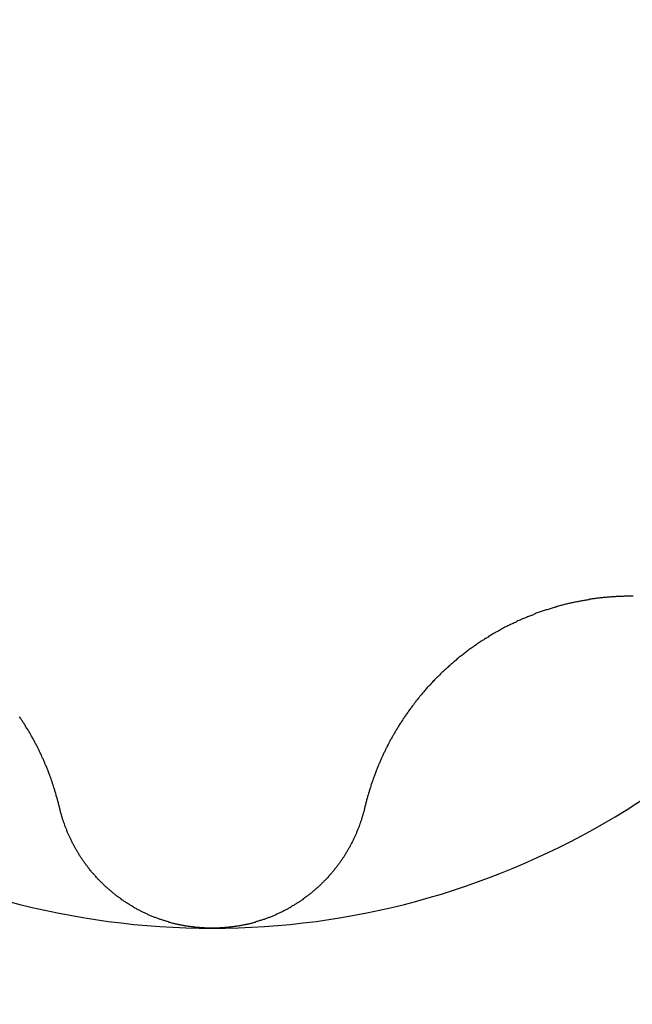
# Model space of a CAD drawing. Extents: x 1107 to 4046, y 937 to 3355.
# Tile 704 of 861: x 2093.43 to 2095.18, y 3214.85 to 3217.67. Entities that reach past the tile are written whole.
import ezdxf

# ---------------------------------------------------------------- set-up
doc = ezdxf.new("R2010")
doc.units = 0
doc.layers.add('KF_VIDA_L___C_BOTTOM', color=7, linetype='CONTINUOUS')

# ---------------------------------------------------------------- blocks, each defined once
blk = doc.blocks.new('KF_VIDA_L___C_BOTTOM')
at = {"layer": 'KF_VIDA_L___C_BOTTOM'}
for points in [[(-93.4379, 340.396, 0), (-93.4385, 340.399, 0), (-93.4391, 340.402, 0), (-93.4398, 340.404, 0), (-93.4405, 340.407, 0), (-93.4411, 340.41, 0), (-93.4418, 340.412, 0), (-93.4425, 340.415, 0), (-93.4432, 340.417, 0), (-93.4439, 340.42, 0), (-93.4447, 340.423, 0), (-93.4454, 340.425, 0), (-93.4461, 340.428, 0), (-93.4469, 340.431, 0), (-93.4477, 340.433, 0), (-93.4484, 340.436, 0), (-93.4492, 340.439, 0), (-93.45, 340.441, 0), (-93.4508, 340.444, 0), (-93.4516, 340.446, 0), (-93.4524, 340.449, 0), (-93.4532, 340.452, 0), (-93.4541, 340.454, 0), (-93.4549, 340.457, 0), (-93.4557, 340.46, 0), (-93.4566, 340.462, 0), (-93.4575, 340.465, 0), (-93.4583, 340.467, 0), (-93.4592, 340.47, 0), (-93.4601, 340.472, 0), (-93.461, 340.475, 0), (-93.4619, 340.478, 0), (-93.4628, 340.48, 0), (-93.4638, 340.483, 0), (-93.4647, 340.485, 0), (-93.4656, 340.488, 0), (-93.4666, 340.49, 0), (-93.4675, 340.493, 0), (-93.4685, 340.496, 0), (-93.4695, 340.498, 0), (-93.4705, 340.501, 0), (-93.4714, 340.503, 0), (-93.4724, 340.506, 0), (-93.4735, 340.508, 0), (-93.4745, 340.511, 0), (-93.4755, 340.513, 0), (-93.4765, 340.516, 0), (-93.4776, 340.518, 0), (-93.4786, 340.521, 0), (-93.4797, 340.523, 0), (-93.4807, 340.526, 0), (-93.4818, 340.528, 0), (-93.4829, 340.531, 0), (-93.4839, 340.533, 0), (-93.485, 340.536, 0), (-93.4861, 340.538, 0), (-93.4872, 340.54, 0), (-93.4884, 340.543, 0), (-93.4895, 340.545, 0), (-93.4906, 340.548, 0), (-93.4917, 340.55, 0), (-93.4929, 340.553, 0), (-93.494, 340.555, 0), (-93.4952, 340.557, 0), (-93.4964, 340.56, 0), (-93.4975, 340.562, 0), (-93.4987, 340.565, 0), (-93.4999, 340.567, 0), (-93.5011, 340.569, 0), (-93.5023, 340.572, 0), (-93.5035, 340.574, 0), (-93.5048, 340.577, 0), (-93.506, 340.579, 0), (-93.5073, 340.581, 0), (-93.5086, 340.584, 0), (-93.5098, 340.586, 0), (-93.5111, 340.589, 0), (-93.5124, 340.591, 0), (-93.5138, 340.593, 0), (-93.5151, 340.596, 0), (-93.5164, 340.598, 0), (-93.5178, 340.601, 0), (-93.5192, 340.603, 0), (-93.5205, 340.605, 0), (-93.5219, 340.608, 0), (-93.5233, 340.61, 0), (-93.5247, 340.613, 0), (-93.5262, 340.615, 0), (-93.5276, 340.617, 0), (-93.529, 340.62, 0), (-93.5305, 340.622, 0), (-93.532, 340.625, 0), (-93.5334, 340.627, 0), (-93.5349, 340.629, 0), (-93.5364, 340.632, 0), (-93.5379, 340.634, 0), (-93.5395, 340.637, 0), (-93.541, 340.639, 0), (-93.5426, 340.641, 0), (-93.5441, 340.644, 0), (-93.5457, 340.646, 0), (-93.5473, 340.649, 0), (-93.5488, 340.651, 0), (-93.5504, 340.653, 0), (-93.5521, 340.656, 0)], [(-91.7927, 341.002, 0), (-91.7954, 341.002, 0), (-91.7982, 341.002, 0), (-91.801, 341.002, 0), (-91.8038, 341.002, 0), (-91.8066, 341.002, 0), (-91.8094, 341.002, 0), (-91.8122, 341.002, 0), (-91.8151, 341.002, 0), (-91.8179, 341.002, 0), (-91.8207, 341.001, 0), (-91.8235, 341.001, 0), (-91.8264, 341.001, 0), (-91.8292, 341.001, 0), (-91.8321, 341.001, 0), (-91.8349, 341.001, 0), (-91.8378, 341.001, 0), (-91.8406, 341.001, 0), (-91.8435, 341, 0), (-91.8464, 341, 0), (-91.8493, 341, 0), (-91.8521, 341, 0), (-91.855, 341, 0), (-91.8579, 340.999, 0), (-91.8608, 340.999, 0), (-91.8637, 340.999, 0), (-91.8666, 340.999, 0), (-91.8695, 340.998, 0), (-91.8724, 340.998, 0), (-91.8753, 340.998, 0), (-91.8782, 340.998, 0), (-91.8811, 340.997, 0), (-91.884, 340.997, 0), (-91.8869, 340.997, 0), (-91.8898, 340.996, 0), (-91.8927, 340.996, 0), (-91.8956, 340.996, 0), (-91.8986, 340.995, 0), (-91.9015, 340.995, 0), (-91.9044, 340.994, 0), (-91.9073, 340.994, 0), (-91.9103, 340.994, 0), (-91.9132, 340.993, 0), (-91.9161, 340.993, 0), (-91.919, 340.992, 0), (-91.922, 340.992, 0), (-91.9249, 340.991, 0), (-91.9278, 340.991, 0), (-91.9308, 340.99, 0), (-91.9337, 340.99, 0), (-91.9366, 340.989, 0), (-91.9396, 340.989, 0), (-91.9425, 340.988, 0), (-91.9454, 340.988, 0), (-91.9484, 340.987, 0), (-91.9513, 340.986, 0), (-91.9543, 340.986, 0), (-91.9572, 340.985, 0), (-91.9601, 340.985, 0), (-91.9631, 340.984, 0), (-91.966, 340.983, 0), (-91.9689, 340.983, 0), (-91.9718, 340.982, 0), (-91.9748, 340.981, 0), (-91.9777, 340.981, 0), (-91.9806, 340.98, 0), (-91.9836, 340.979, 0), (-91.9865, 340.979, 0), (-91.9894, 340.978, 0), (-91.9923, 340.977, 0), (-91.9952, 340.976, 0), (-91.9982, 340.975, 0), (-92.0011, 340.975, 0), (-92.004, 340.974, 0), (-92.0069, 340.973, 0), (-92.0098, 340.972, 0), (-92.0127, 340.971, 0), (-92.0156, 340.971, 0), (-92.0185, 340.97, 0), (-92.0214, 340.969, 0), (-92.0243, 340.968, 0), (-92.0272, 340.967, 0), (-92.0301, 340.966, 0), (-92.033, 340.965, 0), (-92.0358, 340.964, 0), (-92.0387, 340.963, 0), (-92.0416, 340.963, 0), (-92.0445, 340.962, 0), (-92.0473, 340.961, 0), (-92.0502, 340.96, 0), (-92.0531, 340.959, 0), (-92.0559, 340.958, 0), (-92.0588, 340.957, 0), (-92.0616, 340.956, 0), (-92.0644, 340.955, 0), (-92.0673, 340.954, 0), (-92.0701, 340.953, 0), (-92.0729, 340.951, 0), (-92.0758, 340.95, 0), (-92.0786, 340.949, 0), (-92.0814, 340.948, 0), (-92.0842, 340.947, 0), (-92.087, 340.946, 0), (-92.0898, 340.945, 0), (-92.0926, 340.944, 0), (-92.0954, 340.943, 0), (-92.0982, 340.941, 0), (-92.1009, 340.94, 0), (-92.1037, 340.939, 0), (-92.1065, 340.938, 0), (-92.1092, 340.937, 0), (-92.112, 340.936, 0), (-92.1147, 340.934, 0), (-92.1174, 340.933, 0), (-92.1202, 340.932, 0), (-92.1229, 340.931, 0), (-92.1256, 340.929, 0), (-92.1283, 340.928, 0), (-92.131, 340.927, 0), (-92.1337, 340.926, 0), (-92.1364, 340.924, 0), (-92.1391, 340.923, 0), (-92.1417, 340.922, 0), (-92.1444, 340.921, 0), (-92.1471, 340.919, 0), (-92.1497, 340.918, 0), (-92.1523, 340.917, 0), (-92.155, 340.915, 0), (-92.1576, 340.914, 0), (-92.1602, 340.913, 0), (-92.1628, 340.911, 0), (-92.1654, 340.91, 0), (-92.168, 340.908, 0), (-92.1706, 340.907, 0), (-92.1732, 340.906, 0), (-92.1757, 340.904, 0), (-92.1783, 340.903, 0), (-92.1808, 340.901, 0), (-92.1834, 340.9, 0), (-92.1859, 340.899, 0), (-92.1884, 340.897, 0), (-92.1909, 340.896, 0), (-92.1934, 340.894, 0), (-92.1959, 340.893, 0), (-92.1984, 340.891, 0), (-92.2009, 340.89, 0), (-92.2034, 340.888, 0), (-92.2059, 340.887, 0), (-92.2084, 340.885, 0), (-92.2109, 340.884, 0), (-92.2134, 340.882, 0), (-92.2159, 340.881, 0), (-92.2183, 340.879, 0), (-92.2208, 340.877, 0), (-92.2233, 340.876, 0), (-92.2258, 340.874, 0), (-92.2282, 340.873, 0), (-92.2307, 340.871, 0), (-92.2332, 340.869, 0), (-92.2356, 340.868, 0), (-92.2381, 340.866, 0), (-92.2405, 340.864, 0), (-92.243, 340.863, 0), (-92.2454, 340.861, 0), (-92.2479, 340.859, 0), (-92.2503, 340.857, 0), (-92.2527, 340.856, 0), (-92.2552, 340.854, 0), (-92.2576, 340.852, 0), (-92.26, 340.851, 0), (-92.2624, 340.849, 0), (-92.2648, 340.847, 0), (-92.2672, 340.845, 0), (-92.2696, 340.843, 0), (-92.272, 340.842, 0), (-92.2744, 340.84, 0), (-92.2768, 340.838, 0), (-92.2792, 340.836, 0), (-92.2815, 340.834, 0), (-92.2839, 340.832, 0), (-92.2863, 340.83, 0), (-92.2886, 340.829, 0), (-92.291, 340.827, 0), (-92.2933, 340.825, 0), (-92.2956, 340.823, 0), (-92.298, 340.821, 0), (-92.3003, 340.819, 0), (-92.3026, 340.817, 0), (-92.3049, 340.815, 0), (-92.3072, 340.813, 0), (-92.3095, 340.811, 0), (-92.3118, 340.809, 0), (-92.3141, 340.807, 0), (-92.3164, 340.805, 0), (-92.3186, 340.803, 0), (-92.3209, 340.801, 0), (-92.3232, 340.799, 0), (-92.3254, 340.797, 0), (-92.3276, 340.795, 0), (-92.3299, 340.793, 0), (-92.3321, 340.791, 0), (-92.3343, 340.789, 0), (-92.3365, 340.787, 0), (-92.3387, 340.785, 0), (-92.3409, 340.783, 0), (-92.3431, 340.781, 0), (-92.3453, 340.779, 0), (-92.3474, 340.776, 0), (-92.3496, 340.774, 0), (-92.3517, 340.772, 0), (-92.3539, 340.77, 0), (-92.356, 340.768, 0), (-92.3581, 340.766, 0), (-92.3602, 340.764, 0), (-92.3623, 340.762, 0), (-92.3644, 340.759, 0), (-92.3665, 340.757, 0), (-92.3686, 340.755, 0), (-92.3706, 340.753, 0), (-92.3727, 340.751, 0), (-92.3747, 340.748, 0), (-92.3768, 340.746, 0), (-92.3788, 340.744, 0), (-92.3808, 340.742, 0), (-92.3828, 340.74, 0), (-92.3848, 340.737, 0), (-92.3868, 340.735, 0), (-92.3887, 340.733, 0), (-92.3907, 340.731, 0), (-92.3926, 340.728, 0), (-92.3946, 340.726, 0), (-92.3965, 340.724, 0), (-92.3984, 340.721, 0), (-92.4003, 340.719, 0), (-92.4022, 340.717, 0), (-92.4041, 340.715, 0), (-92.406, 340.712, 0), (-92.4079, 340.71, 0), (-92.4097, 340.708, 0), (-92.4116, 340.705, 0), (-92.4134, 340.703, 0), (-92.4153, 340.701, 0), (-92.4171, 340.698, 0), (-92.4189, 340.696, 0), (-92.4207, 340.694, 0), (-92.4225, 340.691, 0), (-92.4242, 340.689, 0), (-92.426, 340.687, 0), (-92.4277, 340.684, 0), (-92.4295, 340.682, 0), (-92.4312, 340.68, 0), (-92.4329, 340.677, 0), (-92.4346, 340.675, 0), (-92.4363, 340.672, 0), (-92.438, 340.67, 0), (-92.4397, 340.668, 0), (-92.4414, 340.665, 0), (-92.443, 340.663, 0), (-92.4447, 340.661, 0), (-92.4463, 340.658, 0), (-92.4479, 340.656, 0), (-92.4496, 340.653, 0), (-92.4512, 340.651, 0), (-92.4527, 340.649, 0), (-92.4543, 340.646, 0), (-92.4559, 340.644, 0), (-92.4574, 340.641, 0), (-92.459, 340.639, 0), (-92.4605, 340.637, 0), (-92.4621, 340.634, 0), (-92.4636, 340.632, 0), (-92.4651, 340.629, 0), (-92.4666, 340.627, 0), (-92.468, 340.625, 0), (-92.4695, 340.622, 0), (-92.471, 340.62, 0), (-92.4724, 340.617, 0), (-92.4738, 340.615, 0), (-92.4753, 340.613, 0), (-92.4767, 340.61, 0), (-92.4781, 340.608, 0), (-92.4795, 340.605, 0), (-92.4808, 340.603, 0), (-92.4822, 340.601, 0), (-92.4836, 340.598, 0), (-92.4849, 340.596, 0), (-92.4862, 340.593, 0), (-92.4876, 340.591, 0), (-92.4889, 340.589, 0), (-92.4902, 340.586, 0), (-92.4914, 340.584, 0), (-92.4927, 340.581, 0), (-92.494, 340.579, 0), (-92.4952, 340.577, 0), (-92.4965, 340.574, 0), (-92.4977, 340.572, 0), (-92.4989, 340.569, 0), (-92.5001, 340.567, 0), (-92.5013, 340.565, 0), (-92.5025, 340.562, 0), (-92.5036, 340.56, 0), (-92.5048, 340.557, 0), (-92.506, 340.555, 0), (-92.5071, 340.553, 0), (-92.5083, 340.55, 0), (-92.5094, 340.548, 0), (-92.5105, 340.545, 0), (-92.5116, 340.543, 0), (-92.5128, 340.54, 0), (-92.5139, 340.538, 0), (-92.515, 340.536, 0), (-92.5161, 340.533, 0), (-92.5171, 340.531, 0), (-92.5182, 340.528, 0), (-92.5193, 340.526, 0), (-92.5203, 340.523, 0), (-92.5214, 340.521, 0), (-92.5224, 340.518, 0), (-92.5235, 340.516, 0), (-92.5245, 340.513, 0), (-92.5255, 340.511, 0), (-92.5265, 340.508, 0), (-92.5276, 340.506, 0), (-92.5286, 340.503, 0), (-92.5295, 340.501, 0), (-92.5305, 340.498, 0), (-92.5315, 340.496, 0), (-92.5325, 340.493, 0), (-92.5334, 340.49, 0), (-92.5344, 340.488, 0), (-92.5353, 340.485, 0), (-92.5362, 340.483, 0), (-92.5372, 340.48, 0), (-92.5381, 340.478, 0), (-92.539, 340.475, 0), (-92.5399, 340.472, 0), (-92.5408, 340.47, 0), (-92.5417, 340.467, 0), (-92.5425, 340.465, 0), (-92.5434, 340.462, 0), (-92.5443, 340.46, 0), (-92.5451, 340.457, 0), (-92.5459, 340.454, 0), (-92.5468, 340.452, 0), (-92.5476, 340.449, 0), (-92.5484, 340.446, 0), (-92.5492, 340.444, 0), (-92.55, 340.441, 0), (-92.5508, 340.439, 0), (-92.5516, 340.436, 0), (-92.5523, 340.433, 0), (-92.5531, 340.431, 0), (-92.5539, 340.428, 0), (-92.5546, 340.425, 0), (-92.5553, 340.423, 0), (-92.5561, 340.42, 0), (-92.5568, 340.417, 0), (-92.5575, 340.415, 0), (-92.5582, 340.412, 0), (-92.5589, 340.41, 0), (-92.5595, 340.407, 0), (-92.5602, 340.404, 0), (-92.5609, 340.402, 0), (-92.5615, 340.399, 0), (-92.5621, 340.396, 0)], [(-93, 340.05, 0), (-93.0024, 340.05, 0), (-93.0048, 340.05, 0), (-93.0072, 340.05, 0), (-93.0096, 340.05, 0), (-93.012, 340.05, 0), (-93.0145, 340.05, 0), (-93.0169, 340.05, 0), (-93.0193, 340.05, 0), (-93.0217, 340.051, 0), (-93.0241, 340.051, 0), (-93.0265, 340.051, 0), (-93.029, 340.051, 0), (-93.0314, 340.051, 0), (-93.0338, 340.051, 0), (-93.0362, 340.052, 0), (-93.0386, 340.052, 0), (-93.0411, 340.052, 0), (-93.0435, 340.052, 0), (-93.0459, 340.052, 0), (-93.0483, 340.053, 0), (-93.0508, 340.053, 0), (-93.0532, 340.053, 0), (-93.0556, 340.054, 0), (-93.058, 340.054, 0), (-93.0605, 340.054, 0), (-93.0629, 340.055, 0), (-93.0653, 340.055, 0), (-93.0677, 340.055, 0), (-93.0702, 340.056, 0), (-93.0726, 340.056, 0), (-93.075, 340.056, 0), (-93.0774, 340.057, 0), (-93.0798, 340.057, 0), (-93.0822, 340.058, 0), (-93.0847, 340.058, 0), (-93.0871, 340.059, 0), (-93.0895, 340.059, 0), (-93.0919, 340.06, 0), (-93.0943, 340.06, 0), (-93.0967, 340.061, 0), (-93.0991, 340.061, 0), (-93.1015, 340.062, 0), (-93.1039, 340.062, 0), (-93.1063, 340.063, 0), (-93.1087, 340.063, 0), (-93.1111, 340.064, 0), (-93.1135, 340.065, 0), (-93.1158, 340.065, 0), (-93.1182, 340.066, 0), (-93.1206, 340.067, 0), (-93.123, 340.067, 0), (-93.1253, 340.068, 0), (-93.1277, 340.069, 0), (-93.1301, 340.069, 0), (-93.1324, 340.07, 0), (-93.1348, 340.071, 0), (-93.1371, 340.072, 0), (-93.1395, 340.072, 0), (-93.1418, 340.073, 0), (-93.1442, 340.074, 0), (-93.1465, 340.075, 0), (-93.1488, 340.075, 0), (-93.1512, 340.076, 0), (-93.1535, 340.077, 0), (-93.1558, 340.078, 0), (-93.1581, 340.079, 0), (-93.1604, 340.08, 0), (-93.1627, 340.081, 0), (-93.165, 340.081, 0), (-93.1673, 340.082, 0), (-93.1696, 340.083, 0), (-93.1719, 340.084, 0), (-93.1742, 340.085, 0), (-93.1764, 340.086, 0), (-93.1787, 340.087, 0), (-93.1809, 340.088, 0), (-93.1832, 340.089, 0), (-93.1854, 340.09, 0), (-93.1877, 340.091, 0), (-93.1899, 340.092, 0), (-93.1921, 340.093, 0), (-93.1944, 340.094, 0), (-93.1966, 340.095, 0), (-93.1988, 340.096, 0), (-93.201, 340.097, 0), (-93.2032, 340.098, 0), (-93.2053, 340.1, 0), (-93.2075, 340.101, 0), (-93.2097, 340.102, 0), (-93.2118, 340.103, 0), (-93.214, 340.104, 0), (-93.2161, 340.105, 0), (-93.2183, 340.107, 0), (-93.2204, 340.108, 0), (-93.2225, 340.109, 0), (-93.2247, 340.11, 0), (-93.2268, 340.111, 0), (-93.2289, 340.113, 0), (-93.231, 340.114, 0), (-93.233, 340.115, 0), (-93.2351, 340.116, 0), (-93.2372, 340.118, 0), (-93.2392, 340.119, 0), (-93.2413, 340.12, 0), (-93.2433, 340.122, 0), (-93.2454, 340.123, 0), (-93.2474, 340.124, 0), (-93.2494, 340.126, 0), (-93.2514, 340.127, 0), (-93.2534, 340.128, 0), (-93.2554, 340.13, 0), (-93.2574, 340.131, 0), (-93.2594, 340.132, 0), (-93.2613, 340.134, 0), (-93.2633, 340.135, 0), (-93.2652, 340.137, 0), (-93.2672, 340.138, 0), (-93.2691, 340.14, 0), (-93.271, 340.141, 0), (-93.273, 340.142, 0), (-93.2749, 340.144, 0), (-93.2767, 340.145, 0), (-93.2786, 340.147, 0), (-93.2805, 340.148, 0), (-93.2824, 340.15, 0), (-93.2842, 340.151, 0), (-93.2861, 340.153, 0), (-93.2879, 340.154, 0), (-93.2897, 340.156, 0), (-93.2916, 340.157, 0), (-93.2934, 340.159, 0), (-93.2952, 340.161, 0), (-93.297, 340.162, 0), (-93.2987, 340.164, 0), (-93.3005, 340.165, 0), (-93.3023, 340.167, 0), (-93.304, 340.168, 0), (-93.3057, 340.17, 0), (-93.3075, 340.172, 0), (-93.3092, 340.173, 0), (-93.3109, 340.175, 0), (-93.3126, 340.176, 0), (-93.3143, 340.178, 0), (-93.3159, 340.18, 0), (-93.3176, 340.181, 0), (-93.3193, 340.183, 0), (-93.3209, 340.185, 0), (-93.3225, 340.186, 0), (-93.3242, 340.188, 0), (-93.3258, 340.19, 0), (-93.3274, 340.191, 0), (-93.329, 340.193, 0), (-93.3305, 340.195, 0), (-93.3321, 340.196, 0), (-93.3336, 340.198, 0), (-93.3352, 340.2, 0), (-93.3367, 340.202, 0), (-93.3382, 340.203, 0), (-93.3397, 340.205, 0), (-93.3412, 340.207, 0), (-93.3427, 340.208, 0), (-93.3442, 340.21, 0), (-93.3457, 340.212, 0), (-93.3471, 340.214, 0), (-93.3486, 340.215, 0), (-93.35, 340.217, 0), (-93.3514, 340.219, 0), (-93.3528, 340.221, 0), (-93.3542, 340.222, 0), (-93.3556, 340.224, 0), (-93.3569, 340.226, 0), (-93.3583, 340.228, 0), (-93.3596, 340.23, 0), (-93.361, 340.231, 0), (-93.3623, 340.233, 0), (-93.3636, 340.235, 0), (-93.365, 340.237, 0), (-93.3663, 340.239, 0), (-93.3676, 340.24, 0), (-93.3689, 340.242, 0), (-93.3701, 340.244, 0), (-93.3714, 340.246, 0), (-93.3727, 340.248, 0), (-93.3739, 340.25, 0), (-93.3752, 340.252, 0), (-93.3764, 340.253, 0), (-93.3776, 340.255, 0), (-93.3789, 340.257, 0), (-93.3801, 340.259, 0), (-93.3813, 340.261, 0), (-93.3825, 340.263, 0), (-93.3836, 340.265, 0), (-93.3848, 340.267, 0), (-93.386, 340.269, 0), (-93.3871, 340.271, 0), (-93.3883, 340.273, 0), (-93.3894, 340.275, 0), (-93.3905, 340.277, 0), (-93.3916, 340.279, 0), (-93.3927, 340.281, 0), (-93.3938, 340.282, 0), (-93.3949, 340.284, 0), (-93.396, 340.286, 0), (-93.3971, 340.288, 0), (-93.3981, 340.29, 0), (-93.3992, 340.292, 0), (-93.4002, 340.294, 0), (-93.4013, 340.297, 0), (-93.4023, 340.299, 0), (-93.4033, 340.301, 0), (-93.4043, 340.303, 0), (-93.4053, 340.305, 0), (-93.4062, 340.307, 0), (-93.4072, 340.309, 0), (-93.4082, 340.311, 0), (-93.4091, 340.313, 0), (-93.4101, 340.315, 0), (-93.411, 340.317, 0), (-93.4119, 340.319, 0), (-93.4128, 340.321, 0), (-93.4137, 340.323, 0), (-93.4146, 340.325, 0), (-93.4155, 340.327, 0), (-93.4163, 340.329, 0), (-93.4172, 340.332, 0), (-93.4181, 340.334, 0), (-93.4189, 340.336, 0), (-93.4197, 340.338, 0), (-93.4205, 340.34, 0), (-93.4213, 340.342, 0), (-93.4221, 340.344, 0), (-93.4229, 340.346, 0), (-93.4237, 340.349, 0), (-93.4244, 340.351, 0), (-93.4252, 340.353, 0), (-93.4259, 340.355, 0), (-93.4267, 340.357, 0), (-93.4274, 340.359, 0), (-93.4281, 340.361, 0), (-93.4288, 340.364, 0), (-93.4295, 340.366, 0), (-93.4301, 340.368, 0), (-93.4308, 340.37, 0), (-93.4314, 340.372, 0), (-93.4321, 340.374, 0), (-93.4327, 340.377, 0), (-93.4333, 340.379, 0), (-93.4339, 340.381, 0), (-93.4345, 340.383, 0), (-93.4351, 340.385, 0), (-93.4357, 340.387, 0), (-93.4362, 340.39, 0), (-93.4368, 340.392, 0), (-93.4373, 340.394, 0), (-93.4379, 340.396, 0)], [(-92.5621, 340.396, 0), (-92.5627, 340.394, 0), (-92.5632, 340.392, 0), (-92.5638, 340.39, 0), (-92.5643, 340.387, 0), (-92.5649, 340.385, 0), (-92.5655, 340.383, 0), (-92.5661, 340.381, 0), (-92.5667, 340.379, 0), (-92.5673, 340.377, 0), (-92.5679, 340.374, 0), (-92.5686, 340.372, 0), (-92.5692, 340.37, 0), (-92.5699, 340.368, 0), (-92.5705, 340.366, 0), (-92.5712, 340.364, 0), (-92.5719, 340.361, 0), (-92.5726, 340.359, 0), (-92.5733, 340.357, 0), (-92.5741, 340.355, 0), (-92.5748, 340.353, 0), (-92.5756, 340.351, 0), (-92.5763, 340.349, 0), (-92.5771, 340.346, 0), (-92.5779, 340.344, 0), (-92.5787, 340.342, 0), (-92.5795, 340.34, 0), (-92.5803, 340.338, 0), (-92.5811, 340.336, 0), (-92.5819, 340.334, 0), (-92.5828, 340.332, 0), (-92.5837, 340.329, 0), (-92.5845, 340.327, 0), (-92.5854, 340.325, 0), (-92.5863, 340.323, 0), (-92.5872, 340.321, 0), (-92.5881, 340.319, 0), (-92.589, 340.317, 0), (-92.5899, 340.315, 0), (-92.5909, 340.313, 0), (-92.5918, 340.311, 0), (-92.5928, 340.309, 0), (-92.5938, 340.307, 0), (-92.5947, 340.305, 0), (-92.5957, 340.303, 0), (-92.5967, 340.301, 0), (-92.5977, 340.299, 0), (-92.5987, 340.297, 0), (-92.5998, 340.294, 0), (-92.6008, 340.292, 0), (-92.6019, 340.29, 0), (-92.6029, 340.288, 0), (-92.604, 340.286, 0), (-92.6051, 340.284, 0), (-92.6062, 340.282, 0), (-92.6073, 340.281, 0), (-92.6084, 340.279, 0), (-92.6095, 340.277, 0), (-92.6106, 340.275, 0), (-92.6117, 340.273, 0), (-92.6129, 340.271, 0), (-92.614, 340.269, 0), (-92.6152, 340.267, 0), (-92.6164, 340.265, 0), (-92.6175, 340.263, 0), (-92.6187, 340.261, 0), (-92.6199, 340.259, 0), (-92.6211, 340.257, 0), (-92.6224, 340.255, 0), (-92.6236, 340.253, 0), (-92.6248, 340.252, 0), (-92.6261, 340.25, 0), (-92.6273, 340.248, 0), (-92.6286, 340.246, 0), (-92.6299, 340.244, 0), (-92.6311, 340.242, 0), (-92.6324, 340.24, 0), (-92.6337, 340.239, 0), (-92.635, 340.237, 0), (-92.6364, 340.235, 0), (-92.6377, 340.233, 0), (-92.639, 340.231, 0), (-92.6404, 340.23, 0), (-92.6417, 340.228, 0), (-92.6431, 340.226, 0), (-92.6444, 340.224, 0), (-92.6458, 340.222, 0), (-92.6472, 340.221, 0), (-92.6486, 340.219, 0), (-92.65, 340.217, 0), (-92.6514, 340.215, 0), (-92.6529, 340.214, 0), (-92.6543, 340.212, 0), (-92.6558, 340.21, 0), (-92.6573, 340.208, 0), (-92.6588, 340.207, 0), (-92.6603, 340.205, 0), (-92.6618, 340.203, 0), (-92.6633, 340.202, 0), (-92.6648, 340.2, 0), (-92.6664, 340.198, 0), (-92.6679, 340.196, 0), (-92.6695, 340.195, 0), (-92.671, 340.193, 0), (-92.6726, 340.191, 0), (-92.6742, 340.19, 0), (-92.6758, 340.188, 0), (-92.6775, 340.186, 0), (-92.6791, 340.185, 0), (-92.6807, 340.183, 0), (-92.6824, 340.181, 0), (-92.6841, 340.18, 0), (-92.6857, 340.178, 0), (-92.6874, 340.176, 0), (-92.6891, 340.175, 0), (-92.6908, 340.173, 0), (-92.6925, 340.172, 0), (-92.6943, 340.17, 0), (-92.696, 340.168, 0), (-92.6977, 340.167, 0), (-92.6995, 340.165, 0), (-92.7013, 340.164, 0), (-92.703, 340.162, 0), (-92.7048, 340.161, 0), (-92.7066, 340.159, 0), (-92.7084, 340.157, 0), (-92.7103, 340.156, 0), (-92.7121, 340.154, 0), (-92.7139, 340.153, 0), (-92.7158, 340.151, 0), (-92.7176, 340.15, 0), (-92.7195, 340.148, 0), (-92.7214, 340.147, 0), (-92.7233, 340.145, 0), (-92.7251, 340.144, 0), (-92.727, 340.142, 0), (-92.729, 340.141, 0), (-92.7309, 340.14, 0), (-92.7328, 340.138, 0), (-92.7348, 340.137, 0), (-92.7367, 340.135, 0), (-92.7387, 340.134, 0), (-92.7406, 340.132, 0), (-92.7426, 340.131, 0), (-92.7446, 340.13, 0), (-92.7466, 340.128, 0), (-92.7486, 340.127, 0), (-92.7506, 340.126, 0), (-92.7526, 340.124, 0), (-92.7546, 340.123, 0), (-92.7567, 340.122, 0), (-92.7587, 340.12, 0), (-92.7608, 340.119, 0), (-92.7628, 340.118, 0), (-92.7649, 340.116, 0), (-92.767, 340.115, 0), (-92.769, 340.114, 0), (-92.7711, 340.113, 0), (-92.7732, 340.111, 0), (-92.7753, 340.11, 0), (-92.7775, 340.109, 0), (-92.7796, 340.108, 0), (-92.7817, 340.107, 0), (-92.7839, 340.105, 0), (-92.786, 340.104, 0), (-92.7882, 340.103, 0), (-92.7903, 340.102, 0), (-92.7925, 340.101, 0), (-92.7947, 340.1, 0), (-92.7968, 340.098, 0), (-92.799, 340.097, 0), (-92.8012, 340.096, 0), (-92.8034, 340.095, 0), (-92.8056, 340.094, 0), (-92.8079, 340.093, 0), (-92.8101, 340.092, 0), (-92.8123, 340.091, 0), (-92.8146, 340.09, 0), (-92.8168, 340.089, 0), (-92.8191, 340.088, 0), (-92.8213, 340.087, 0), (-92.8236, 340.086, 0), (-92.8258, 340.085, 0), (-92.8281, 340.084, 0), (-92.8304, 340.083, 0), (-92.8327, 340.082, 0), (-92.835, 340.081, 0), (-92.8373, 340.081, 0), (-92.8396, 340.08, 0), (-92.8419, 340.079, 0), (-92.8442, 340.078, 0), (-92.8465, 340.077, 0), (-92.8488, 340.076, 0), (-92.8512, 340.075, 0), (-92.8535, 340.075, 0), (-92.8558, 340.074, 0), (-92.8582, 340.073, 0), (-92.8605, 340.072, 0), (-92.8629, 340.072, 0), (-92.8652, 340.071, 0), (-92.8676, 340.07, 0), (-92.8699, 340.069, 0), (-92.8723, 340.069, 0), (-92.8747, 340.068, 0), (-92.877, 340.067, 0), (-92.8794, 340.067, 0), (-92.8818, 340.066, 0), (-92.8842, 340.065, 0), (-92.8865, 340.065, 0), (-92.8889, 340.064, 0), (-92.8913, 340.063, 0), (-92.8937, 340.063, 0), (-92.8961, 340.062, 0), (-92.8985, 340.062, 0), (-92.9009, 340.061, 0), (-92.9033, 340.061, 0), (-92.9057, 340.06, 0), (-92.9081, 340.06, 0), (-92.9105, 340.059, 0), (-92.9129, 340.059, 0), (-92.9153, 340.058, 0), (-92.9178, 340.058, 0), (-92.9202, 340.057, 0), (-92.9226, 340.057, 0), (-92.925, 340.056, 0), (-92.9274, 340.056, 0), (-92.9298, 340.056, 0), (-92.9323, 340.055, 0), (-92.9347, 340.055, 0), (-92.9371, 340.055, 0), (-92.9395, 340.054, 0), (-92.942, 340.054, 0), (-92.9444, 340.054, 0), (-92.9468, 340.053, 0), (-92.9492, 340.053, 0), (-92.9517, 340.053, 0), (-92.9541, 340.052, 0), (-92.9565, 340.052, 0), (-92.9589, 340.052, 0), (-92.9614, 340.052, 0), (-92.9638, 340.052, 0), (-92.9662, 340.051, 0), (-92.9686, 340.051, 0), (-92.971, 340.051, 0), (-92.9735, 340.051, 0), (-92.9759, 340.051, 0), (-92.9783, 340.051, 0), (-92.9807, 340.05, 0), (-92.9831, 340.05, 0), (-92.9855, 340.05, 0), (-92.988, 340.05, 0), (-92.9904, 340.05, 0), (-92.9928, 340.05, 0), (-92.9952, 340.05, 0), (-92.9976, 340.05, 0), (-93, 340.05, 0)]]:
    blk.add_polyline3d(points, dxfattribs=at)
for radius in [5.1, 4.65]:
    blk.add_circle((-93, 342.3), radius, dxfattribs=at)
for centre, radius, start, end in [((-86.5, 348.3), 18.5, 180, 253.05149), ((-93, 342.3), 2.25, 210, 270), ((-93, 342.3), 2.25, 270, 330)]:
    blk.add_arc(centre, radius, start, end, dxfattribs=at)

msp = doc.modelspace()

# ---------------------------------------------------------------- block references
at = {"layer": 'KF_VIDA_L___C_BOTTOM'}
msp.add_blockref('KF_VIDA_L___C_BOTTOM', (2186.9791, 2875.0183), dxfattribs=at)

doc.saveas('drawing.dxf')
